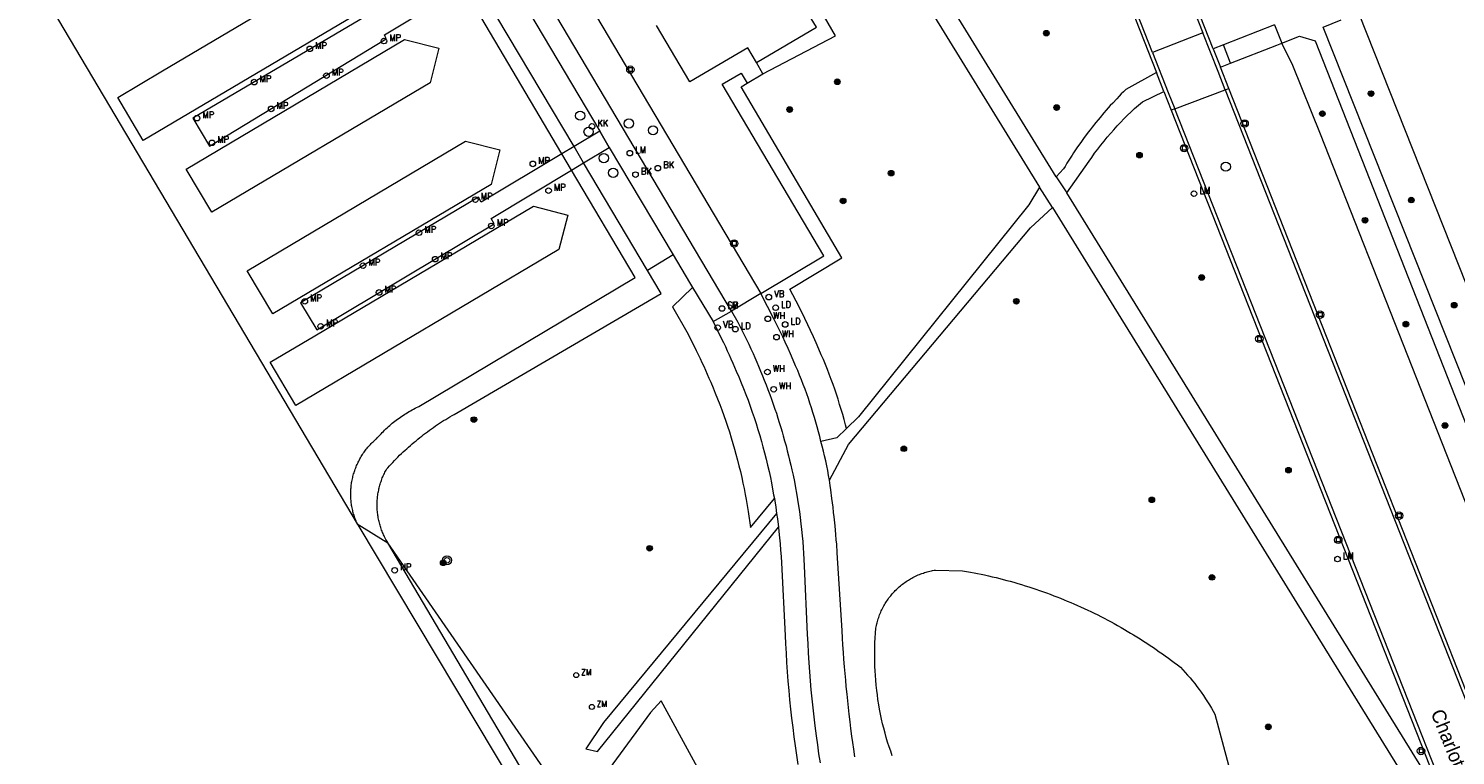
# Model space of a CAD drawing. Header units: metres. Extents: x 138165 to 154469, y 480134 to 494189.
# Tile 477 of 656: x 146166 to 146293, y 487054 to 487119. Entities that reach past the tile are written whole.
import ezdxf

# ---------------------------------------------------------------- set-up
doc = ezdxf.new("R2010")
doc.units = ezdxf.units.M
doc.header["$LTSCALE"] = 0.001
doc.header["$MEASUREMENT"] = 0
for name, color, linetype, lineweight in [('Level 5', 7, 'Continuous', 0), ('TOP-L-topo objecten punt', 7, 'Continuous', 0), ('TOP-L-topo objecten vlak', 7, 'Continuous', 0), ('TOP-T-topo huisnummering naamgeving', 7, 'Continuous', 0)]:
    doc.layers.add(name, color=color, linetype=linetype, lineweight=lineweight)
doc.styles.add('Style-INTL_ISO', font='INTL_ISO.shx')
doc.styles.add('Style-STANDARD', font='STANDARD.shx')

# ---------------------------------------------------------------- blocks, each defined once
blk = doc.blocks.new('12')
at = {"layer": 'TOP-L-topo objecten punt', "color": 7, "linetype": 'Continuous', "lineweight": 0}
blk.add_circle((0, 0), 0.025, dxfattribs=at)
at = {"layer": 'TOP-L-topo objecten punt', "color": 7, "linetype": 'Continuous', "lineweight": 0, "style": 'Style-STANDARD'}
blk.add_text('MP', height=0.06, dxfattribs=at).set_placement((0.0483, 0))
blk = doc.blocks.new('24')
at = {"layer": 'TOP-L-topo objecten punt', "color": 7, "linetype": 'Continuous', "lineweight": 0}
for radius in [0.025, 0.0182, 0.0115, 0.005]:
    blk.add_circle((0, 0), radius, dxfattribs=at)
blk = doc.blocks.new('304')
at = {"layer": 'TOP-L-topo objecten punt', "color": 7, "linetype": 'Continuous', "lineweight": 0}
blk.add_circle((0, 0), 0.0225, dxfattribs=at)
at = {"layer": 'TOP-L-topo objecten punt', "color": 7, "linetype": 'Continuous', "lineweight": 0, "style": 'Style-STANDARD'}
blk.add_text('ZM', height=0.054, dxfattribs=at).set_placement((0.043, 0))
blk = doc.blocks.new('121')
at = {"layer": 'TOP-L-topo objecten punt', "color": 7, "linetype": 'Continuous', "lineweight": 0}
blk.add_circle((0, 0), 0.025, dxfattribs=at)
at = {"layer": 'TOP-L-topo objecten punt', "color": 7, "linetype": 'Continuous', "lineweight": 0, "style": 'Style-STANDARD'}
blk.add_text('LD', height=0.06, dxfattribs=at).set_placement((0.0483, 0))
blk = doc.blocks.new('*U13')
at = {"layer": 'Level 5', "color": 7, "linetype": 'Continuous', "lineweight": 0}
blk.add_circle((0, 0), 0.0415, dxfattribs=at)
blk = doc.blocks.new('150')
at = {"layer": 'Level 5', "color": 7, "linetype": 'Continuous', "lineweight": 0}
blk.add_blockref('*U13', (0, 0), dxfattribs=at)
blk = doc.blocks.new('39')
at = {"layer": 'TOP-L-topo objecten punt', "color": 7, "linetype": 'Continuous', "lineweight": 0}
for p, q in [((0.0175, 0.0175), (-0.0175, 0.0175)), ((-0.0175, 0.0175), (-0.0175, -0.0175)), ((0.0175, 0.0175), (0.0175, -0.0175)), ((0.0175, -0.0175), (-0.0175, -0.0175))]:
    blk.add_line(p, q, dxfattribs=at)
blk.add_circle((0, 0), 0.0332, dxfattribs=at)
blk = doc.blocks.new('72')
at = {"layer": 'TOP-L-topo objecten punt', "color": 7, "linetype": 'Continuous', "lineweight": 0}
blk.add_circle((0, 0), 0.025, dxfattribs=at)
at = {"layer": 'TOP-L-topo objecten punt', "color": 7, "linetype": 'Continuous', "lineweight": 0, "style": 'Style-STANDARD'}
blk.add_text('BK', height=0.06, dxfattribs=at).set_placement((0.0483, 0))
blk = doc.blocks.new('16')
at = {"layer": 'TOP-L-topo objecten punt', "color": 7, "linetype": 'Continuous', "lineweight": 0}
blk.add_circle((0, 0), 0.025, dxfattribs=at)
at = {"layer": 'TOP-L-topo objecten punt', "color": 7, "linetype": 'Continuous', "lineweight": 0, "style": 'Style-STANDARD'}
blk.add_text('LM', height=0.06, dxfattribs=at).set_placement((0.0483, 0))
blk = doc.blocks.new('17')
at = {"layer": 'TOP-L-topo objecten punt', "color": 7, "linetype": 'Continuous', "lineweight": 0}
blk.add_circle((0, 0), 0.025, dxfattribs=at)
at = {"layer": 'TOP-L-topo objecten punt', "color": 7, "linetype": 'Continuous', "lineweight": 0, "style": 'Style-STANDARD'}
blk.add_text('HP', height=0.06, dxfattribs=at).set_placement((0.0483, 0))
blk = doc.blocks.new('119')
at = {"layer": 'TOP-L-topo objecten punt', "color": 7, "linetype": 'Continuous', "lineweight": 0}
blk.add_circle((0, 0), 0.025, dxfattribs=at)
at = {"layer": 'TOP-L-topo objecten punt', "color": 7, "linetype": 'Continuous', "lineweight": 0, "style": 'Style-STANDARD'}
blk.add_text('KK', height=0.06, dxfattribs=at).set_placement((0.0483, 0))
blk = doc.blocks.new('302')
at = {"layer": 'TOP-L-topo objecten punt', "color": 7, "linetype": 'Continuous', "lineweight": 0}
blk.add_circle((0, 0), 0.025, dxfattribs=at)
at = {"layer": 'TOP-L-topo objecten punt', "color": 7, "linetype": 'Continuous', "lineweight": 0, "style": 'Style-STANDARD'}
blk.add_text('WH', height=0.06, dxfattribs=at).set_placement((0.0483, 0))
blk = doc.blocks.new('14')
at = {"layer": 'TOP-L-topo objecten punt', "color": 7, "linetype": 'Continuous', "lineweight": 0}
blk.add_circle((0, 0), 0.025, dxfattribs=at)
at = {"layer": 'TOP-L-topo objecten punt', "color": 7, "linetype": 'Continuous', "lineweight": 0, "style": 'Style-STANDARD'}
blk.add_text('VB', height=0.06, dxfattribs=at).set_placement((0.0483, 0))
blk = doc.blocks.new('175')
at = {"layer": 'TOP-L-topo objecten punt', "color": 7, "linetype": 'Continuous', "lineweight": 0}
blk.add_circle((0, 0), 0.025, dxfattribs=at)
at = {"layer": 'TOP-L-topo objecten punt', "color": 7, "linetype": 'Continuous', "lineweight": 0, "style": 'Style-STANDARD'}
blk.add_text('SB', height=0.06, dxfattribs=at).set_placement((0.0483, 0))
blk = doc.blocks.new('27')
at = {"layer": 'TOP-L-topo objecten punt', "color": 7, "linetype": 'Continuous', "lineweight": 0}
for radius in [0.0415, 0.025]:
    blk.add_circle((0, 0), radius, dxfattribs=at)

msp = doc.modelspace()

# ---------------------------------------------------------------- linework, layer by layer
at = {"layer": 'TOP-L-topo objecten vlak', "flags": 128}
for points in [[(146089.42, 487252.71), (146194.95, 487074.69)], [(146245.89, 487181.76), (146270.73, 487118.68)], [(146266.22, 487116.93), (146241.03, 487181.04)], [(146271.66, 487117.24), (146246.74, 487180.57), (146246.39, 487181.47)], [(146241.48, 487178.93), (146266.57, 487115.13)], [(146212.75, 487175.21), (146256.1, 487104.86)], [(146257.59, 487105.79), (146214.53, 487175.75)], [(146191.15, 487162.78), (146231.13, 487095.31)], [(146228.49, 487093.75), (146188.48, 487161.23)], [(146231.32, 487115.01), (146237.82, 487118.43), (146225.87, 487139.08), (146219.39, 487135.1)], [(146197.09, 487126.88), (146200.17, 487126.09), (146199.38, 487123.01), (146175.8, 487109.03), (146173.51, 487112.9), (146177.52, 487115.28), (146197.09, 487126.88)], [(146203.63, 487124.22), (146196.53, 487119.97), (146196.23, 487120.45), (146180.23, 487111.05), (146181.74, 487108.54), (146197.57, 487118.14), (146197.4, 487118.52), (146204.48, 487122.77), (146205.54, 487123.4), (146207.86, 487124.78), (146206.98, 487126.22), (146204.68, 487124.85), (146203.63, 487124.22)], [(146230.74, 487116.02), (146236.12, 487119.2), (146232.22, 487125.52)], [(146207.86, 487124.78), (146216.69, 487109.87)], [(146214.39, 487108.49), (146205.54, 487123.4)], [(146194.95, 487074.69), (146194.91, 487074.8), (146194.87, 487074.91), (146194.83, 487075.02), (146194.79, 487075.12), (146194.75, 487075.23), (146194.71, 487075.34), (146194.68, 487075.45), (146194.64, 487075.55), (146194.61, 487075.66), (146194.58, 487075.77), (146194.56, 487075.88), (146194.53, 487075.99), (146194.51, 487076.11), (146194.49, 487076.22), (146194.47, 487076.33), (146194.45, 487076.44), (146194.44, 487076.56), (146194.43, 487076.67), (146194.42, 487076.78), (146194.41, 487076.9), (146194.4, 487077.01), (146194.39, 487077.12), (146194.39, 487077.24), (146194.39, 487077.35), (146194.39, 487077.47), (146194.39, 487077.58), (146194.4, 487077.69), (146194.41, 487077.81), (146194.42, 487077.92), (146194.43, 487078.03), (146194.44, 487078.15), (146194.45, 487078.26), (146194.47, 487078.37), (146194.49, 487078.48), (146194.51, 487078.6), (146194.53, 487078.71), (146194.56, 487078.82), (146194.58, 487078.93), (146194.61, 487079.04), (146194.64, 487079.15), (146194.68, 487079.26), (146194.71, 487079.37), (146194.75, 487079.47), (146194.79, 487079.58), (146194.83, 487079.69), (146194.87, 487079.79), (146194.91, 487079.9), (146194.96, 487080), (146195.01, 487080.11), (146195.05, 487080.21), (146195.11, 487080.31), (146195.16, 487080.41), (146195.21, 487080.51), (146195.27, 487080.61), (146195.33, 487080.71), (146195.39, 487080.81), (146195.45, 487080.9), (146195.51, 487081), (146195.58, 487081.09), (146195.64, 487081.18), (146195.71, 487081.27), (146195.78, 487081.36), (146195.85, 487081.45), (146195.93, 487081.54), (146196, 487081.63), (146196.08, 487081.71), (146196.15, 487081.79), (146196.23, 487081.88), (146196.31, 487081.96), (146196.39, 487082.04), (146196.48, 487082.11), (146196.56, 487082.19), (146196.65, 487082.27), (146196.69, 487082.3), (146196.79, 487082.42), (146196.89, 487082.53), (146196.99, 487082.64), (146197.1, 487082.75), (146197.21, 487082.86), (146197.32, 487082.97), (146197.42, 487083.08), (146197.54, 487083.18), (146197.65, 487083.29), (146197.76, 487083.39), (146197.88, 487083.49), (146197.99, 487083.59), (146198.11, 487083.69), (146198.23, 487083.79), (146198.35, 487083.88), (146198.47, 487083.97), (146198.59, 487084.07), (146198.72, 487084.16), (146198.84, 487084.24), (146198.97, 487084.33), (146199.1, 487084.42), (146199.22, 487084.5), (146199.35, 487084.58), (146199.48, 487084.66), (146199.61, 487084.74), (146199.75, 487084.82), (146199.88, 487084.89), (146200.02, 487084.97), (146200.15, 487085.04), (146200.29, 487085.11), (146200.42, 487085.17), (146200.49, 487085.21), (146219.87, 487096.75), (146214.17, 487106.38), (146213.31, 487107.85), (146204.48, 487122.77)], [(146284.68, 487120.47), (146310.21, 487056.06)], [(146230.74, 487116.02), (146229.95, 487117.33), (146224.78, 487114.29), (146221.78, 487119.33)], [(146277.16, 487119.4), (146272.57, 487117.62)], [(146277.16, 487119.4), (146277.81, 487117.77)], [(146308.38, 487055.34), (146307.07, 487054.85), (146281.51, 487119.19), (146283.11, 487119.84)], [(146201.5, 487114.22), (146181.93, 487102.61), (146179.64, 487106.48), (146199.21, 487118.09), (146202.29, 487117.3), (146201.5, 487114.22)], [(146270.73, 487118.68), (146266.22, 487116.93)], [(146272.74, 487113.57), (146272.09, 487115.23), (146270.73, 487118.68)], [(146273.22, 487115.97), (146277.36, 487117.59), (146277.81, 487117.77)], [(146277.81, 487117.77), (146279.39, 487118.4), (146280.78, 487117.98), (146323.66, 487008.94)], [(146326.75, 487000.57), (146324.17, 486999.9), (146305.51, 487048.03), (146281.28, 487109.59), (146278.79, 487115.75), (146277.81, 487117.77)], [(146266.22, 487116.93), (146267.63, 487113.33), (146268.21, 487111.87)], [(146272.57, 487117.62), (146271.66, 487117.24)], [(146271.66, 487117.24), (146272.31, 487115.61)], [(146273.22, 487115.97), (146272.57, 487117.62)], [(146231.32, 487115.01), (146230.74, 487116.02)], [(146266.57, 487115.13), (146263.82, 487113.6), (146263.61, 487113.4), (146263.42, 487113.21), (146263.24, 487113.01), (146263.02, 487112.78), (146262.65, 487112.39), (146262.43, 487112.16), (146262.26, 487111.96), (146262.08, 487111.76), (146261.87, 487111.52), (146261.52, 487111.11), (146261.35, 487110.9), (146261.15, 487110.65), (146260.81, 487110.24), (146260.62, 487109.98), (146260.45, 487109.77), (146260.29, 487109.56), (146260.1, 487109.3), (146259.79, 487108.87), (146259.6, 487108.6), (146259.45, 487108.39), (146259.15, 487107.94), (146259.01, 487107.72), (146258.83, 487107.45), (146258.55, 487107), (146258.38, 487106.72), (146258.24, 487106.49), (146257.59, 487105.79)], [(146267.24, 487113.42), (146266.57, 487115.13)], [(146272.31, 487115.61), (146273.22, 487115.97)], [(146273.06, 487113.7), (146272.31, 487115.61)], [(146231.13, 487095.31), (146236.76, 487098.7), (146227.65, 487114.08), (146229.37, 487115.07), (146229.91, 487114.18)], [(146238.8, 487083.21), (146238.71, 487083.56), (146238.59, 487084.02), (146238.46, 487084.47), (146238.33, 487084.93), (146238.19, 487085.39), (146238.05, 487085.84), (146237.9, 487086.29), (146237.75, 487086.74), (146237.6, 487087.18), (146237.43, 487087.63), (146237.26, 487088.08), (146237.09, 487088.52), (146236.91, 487088.96), (146236.73, 487089.4), (146236.54, 487089.84), (146236.33, 487090.34), (146236.08, 487090.91), (146235.85, 487091.43), (146235.58, 487092.01), (146235.34, 487092.52), (146235.07, 487093.08), (146234.55, 487094.12), (146233.73, 487095.71), (146238.38, 487098.51), (146229.36, 487113.84), (146229.91, 487114.18)], [(146229.91, 487114.18), (146231.32, 487115.01)], [(146258.55, 487104.36), (146260.53, 487107.17), (146260.77, 487107.51), (146261.03, 487107.89), (146261.31, 487108.26), (146261.59, 487108.62), (146261.88, 487108.98), (146262.17, 487109.34), (146262.47, 487109.69), (146262.74, 487110), (146263.05, 487110.34), (146263.37, 487110.68), (146263.66, 487110.97), (146263.99, 487111.3), (146264.29, 487111.59), (146264.62, 487111.9), (146264.97, 487112.21), (146265.31, 487112.51), (146267.24, 487113.42)], [(146267.24, 487113.42), (146267.9, 487111.75)], [(146268.21, 487111.87), (146272.74, 487113.57)], [(146272.74, 487113.57), (146273.06, 487113.7)], [(146272.74, 487113.57), (146317.15, 487000.86), (146317.27, 487000.52), (146317.39, 487000.18)], [(146317.76, 487000.25), (146317.42, 487001.12), (146302.3, 487039.42), (146273.06, 487113.7)], [(146268.21, 487111.87), (146267.9, 487111.75)], [(146267.9, 487111.75), (146291.86, 487050.9)], [(146312.97, 486998.36), (146268.21, 487111.87)], [(146185.1, 487097.37), (146204.67, 487108.98), (146207.75, 487108.19), (146206.97, 487105.1), (146187.4, 487093.5), (146185.1, 487097.37)], [(146213.31, 487107.85), (146206.08, 487103.52), (146205.82, 487103.97), (146189.88, 487094.49), (146191.35, 487092.06), (146207.23, 487101.57), (146206.96, 487102.04), (146214.17, 487106.38), (146215.25, 487107.03), (146217.55, 487108.41), (146216.69, 487109.87), (146214.39, 487108.49), (146213.31, 487107.85)], [(146216.69, 487109.87), (146214.39, 487108.49)], [(146216.69, 487109.87), (146217.55, 487108.41)], [(146215.25, 487107.03), (146214.39, 487108.49)], [(146215.25, 487107.03), (146217.55, 487108.41)], [(146217.55, 487108.41), (146223.28, 487098.78)], [(146220.96, 487097.4), (146215.25, 487107.03)], [(146257.59, 487105.79), (146258.55, 487104.36)], [(146256.1, 487104.86), (146255.14, 487103.28), (146239.89, 487084.27), (146238.8, 487083.21)], [(146257.27, 487103.03), (146256.1, 487104.86)], [(146291.59, 487050.78), (146258.55, 487104.36)], [(146191.18, 487091.53), (146210.75, 487103.14), (146213.83, 487102.35), (146213.04, 487099.27), (146189.46, 487085.28), (146187.17, 487089.16), (146191.18, 487091.53)], [(146237.27, 487078.58), (146238.99, 487081.78), (146255.29, 487101.2), (146257.27, 487103.03)], [(146257.27, 487103.03), (146290.05, 487049.91)], [(146223.28, 487098.78), (146220.96, 487097.4)], [(146223.28, 487098.78), (146224.75, 487096.3), (146225.01, 487095.87)], [(146197.71, 487072.97), (146197.7, 487073), (146197.64, 487073.1), (146197.58, 487073.2), (146197.52, 487073.29), (146197.47, 487073.4), (146197.42, 487073.5), (146197.37, 487073.6), (146197.32, 487073.7), (146197.28, 487073.81), (146197.23, 487073.91), (146197.19, 487074.02), (146197.15, 487074.12), (146197.11, 487074.23), (146197.07, 487074.34), (146197.04, 487074.44), (146197.01, 487074.55), (146196.98, 487074.66), (146196.95, 487074.77), (146196.92, 487074.88), (146196.89, 487074.99), (146196.87, 487075.1), (146196.85, 487075.22), (146196.83, 487075.33), (146196.81, 487075.44), (146196.8, 487075.55), (146196.78, 487075.67), (146196.77, 487075.78), (146196.76, 487075.89), (146196.76, 487076.01), (146196.75, 487076.12), (146196.75, 487076.23), (146196.75, 487076.35), (146196.75, 487076.46), (146196.75, 487076.57), (146196.75, 487076.69), (146196.76, 487076.8), (146196.77, 487076.91), (146196.78, 487077.03), (146196.79, 487077.14), (146196.81, 487077.25), (146196.82, 487077.36), (146196.84, 487077.48), (146196.86, 487077.59), (146196.89, 487077.7), (146196.91, 487077.81), (146196.93, 487077.92), (146196.96, 487078.03), (146196.99, 487078.14), (146197.03, 487078.25), (146197.06, 487078.36), (146197.1, 487078.47), (146197.13, 487078.57), (146197.17, 487078.68), (146197.21, 487078.79), (146197.26, 487078.89), (146197.3, 487078.99), (146197.35, 487079.1), (146197.4, 487079.2), (146197.45, 487079.3), (146197.5, 487079.4), (146197.56, 487079.5), (146197.61, 487079.6), (146197.71, 487079.71), (146197.86, 487079.87), (146198.01, 487080.03), (146198.16, 487080.19), (146198.31, 487080.35), (146198.46, 487080.51), (146198.62, 487080.66), (146198.77, 487080.82), (146198.93, 487080.97), (146199.09, 487081.12), (146199.25, 487081.27), (146199.41, 487081.41), (146199.57, 487081.56), (146199.74, 487081.71), (146199.9, 487081.85), (146200.07, 487081.99), (146200.24, 487082.13), (146200.41, 487082.27), (146200.58, 487082.41), (146200.75, 487082.54), (146200.92, 487082.68), (146201.1, 487082.81), (146201.27, 487082.94), (146201.45, 487083.07), (146201.62, 487083.2), (146201.8, 487083.32), (146201.98, 487083.45), (146202.17, 487083.57), (146202.35, 487083.69), (146202.53, 487083.81), (146202.71, 487083.93), (146202.9, 487084.04), (146203.09, 487084.16), (146203.27, 487084.27), (146203.46, 487084.38), (146203.65, 487084.49), (146222.21, 487095.31), (146220.96, 487097.4)], [(146225.01, 487095.87), (146223.21, 487094.13), (146224.61, 487091.68), (146225.34, 487090.23), (146225.52, 487089.85), (146225.68, 487089.5), (146225.85, 487089.15), (146226.01, 487088.8), (146226.17, 487088.45), (146226.33, 487088.09), (146226.48, 487087.74), (146226.64, 487087.37), (146226.85, 487086.88), (146227.05, 487086.38), (146227.25, 487085.89), (146227.45, 487085.39), (146227.64, 487084.89), (146227.82, 487084.38), (146227.99, 487083.88), (146228.15, 487083.43), (146228.31, 487082.92), (146228.48, 487082.4), (146228.63, 487081.89), (146228.78, 487081.38), (146228.9, 487080.92), (146229.04, 487080.4), (146229.17, 487079.88), (146229.3, 487079.36), (146229.42, 487078.84), (146229.53, 487078.32), (146229.63, 487077.85), (146229.73, 487077.32), (146229.81, 487076.86), (146229.9, 487076.33), (146229.99, 487075.8), (146230.2, 487074.36), (146232.34, 487076.94)], [(146225.01, 487095.87), (146226.85, 487092.8)], [(146231.13, 487095.31), (146228.49, 487093.75)], [(146236.5, 487082.07), (146236.4, 487082.5), (146236.29, 487082.94), (146236.17, 487083.37), (146236.06, 487083.8), (146235.93, 487084.22), (146235.8, 487084.65), (146235.67, 487085.08), (146235.53, 487085.5), (146235.39, 487085.92), (146235.24, 487086.34), (146235.09, 487086.76), (146234.93, 487087.18), (146234.77, 487087.59), (146234.6, 487088.01), (146234.43, 487088.42), (146234.24, 487088.85), (146234.03, 487089.35), (146233.79, 487089.91), (146233.57, 487090.4), (146233.32, 487090.95), (146233.09, 487091.44), (146232.82, 487091.98), (146232.58, 487092.47), (146232.32, 487092.98), (146231.13, 487095.31)], [(146226.85, 487092.8), (146228.49, 487093.75)], [(146228.49, 487093.75), (146229.08, 487092.75), (146229.29, 487092.34), (146229.5, 487091.92), (146229.7, 487091.51), (146229.88, 487091.15), (146230.05, 487090.79), (146230.24, 487090.37), (146230.43, 487089.95), (146230.59, 487089.59), (146230.78, 487089.16), (146230.93, 487088.8), (146231.11, 487088.37), (146231.29, 487087.94), (146231.44, 487087.57), (146231.6, 487087.14), (146231.77, 487086.71), (146231.93, 487086.27), (146232.09, 487085.84), (146232.24, 487085.4), (146232.39, 487084.96), (146232.52, 487084.59), (146232.66, 487084.15), (146232.78, 487083.77), (146232.91, 487083.32), (146233.03, 487082.94), (146233.14, 487082.56), (146233.26, 487082.12), (146233.39, 487081.67), (146233.5, 487081.22), (146233.62, 487080.77), (146233.71, 487080.39), (146233.82, 487079.94), (146233.91, 487079.53), (146234.02, 487079.03), (146234.13, 487078.48), (146234.24, 487077.92), (146234.33, 487077.42), (146234.42, 487076.86), (146234.51, 487076.3), (146234.58, 487075.8), (146234.65, 487075.24), (146234.72, 487074.68), (146234.78, 487074.18), (146234.83, 487073.61), (146234.88, 487073.11), (146234.92, 487072.54), (146234.96, 487072.04), (146234.99, 487071.48), (146235.02, 487070.92), (146235.29, 487064.75), (146235.33, 487063.94), (146235.37, 487063.13), (146235.43, 487062.23), (146235.48, 487061.42), (146235.55, 487060.61), (146235.62, 487059.8), (146235.7, 487058.99), (146235.78, 487058.18), (146235.87, 487057.37), (146235.96, 487056.57), (146236.08, 487055.67), (146236.19, 487054.86), (146236.3, 487054.06), (146236.43, 487053.26)], [(146226.85, 487092.8), (146227.58, 487091.33), (146227.77, 487090.94), (146227.95, 487090.57), (146228.12, 487090.2), (146228.29, 487089.83), (146228.45, 487089.47), (146228.62, 487089.09), (146228.78, 487088.72), (146228.93, 487088.35), (146229.15, 487087.85), (146229.37, 487087.33), (146229.58, 487086.81), (146229.78, 487086.28), (146229.98, 487085.75), (146230.17, 487085.22), (146230.36, 487084.69), (146230.52, 487084.22), (146230.7, 487083.68), (146230.86, 487083.14), (146231.03, 487082.6), (146231.18, 487082.06), (146231.32, 487081.57), (146231.46, 487081.03), (146231.6, 487080.48), (146231.73, 487079.93), (146231.86, 487079.38), (146231.98, 487078.83), (146232.08, 487078.34), (146232.18, 487077.79), (146232.27, 487077.29), (146232.34, 487076.94)], [(146238.8, 487083.21), (146237.94, 487082.38), (146236.5, 487082.07)], [(146237.27, 487078.58), (146237.2, 487079), (146237.12, 487079.46), (146237.04, 487079.87), (146236.95, 487080.32), (146236.84, 487080.78), (146236.74, 487081.18), (146236.62, 487081.64), (146236.5, 487082.07)], [(146239.55, 487053.79), (146239.45, 487054.48), (146239.36, 487055.07), (146239.28, 487055.66), (146239.2, 487056.34), (146239.12, 487056.93), (146239.04, 487057.62), (146238.97, 487058.21), (146238.91, 487058.81), (146238.85, 487059.4), (146238.78, 487060.09), (146238.73, 487060.68), (146238.67, 487061.27), (146238.62, 487061.86), (146238.57, 487062.55), (146238.53, 487063.15), (146238.48, 487063.84), (146238.44, 487064.43), (146238.4, 487065.11), (146237.98, 487072.07), (146237.93, 487072.86), (146237.89, 487073.25), (146237.85, 487073.72), (146237.78, 487074.51), (146237.7, 487075.3), (146237.65, 487075.69), (146237.6, 487076.16), (146237.5, 487076.95), (146237.39, 487077.73), (146237.34, 487078.12), (146237.27, 487078.58)], [(146232.34, 487076.94), (146232.37, 487076.74), (146232.46, 487076.18), (146232.54, 487075.62)], [(146232.54, 487075.62), (146217.03, 487056.88), (146215.46, 487054.52), (146216.48, 487054.28), (146232.7, 487074.39)], [(146232.54, 487075.62), (146232.61, 487075.12), (146232.7, 487074.39)], [(146194.95, 487074.69), (146195.01, 487074.6), (146224.82, 487024.74), (146262.85, 486960.63)], [(146194.95, 487074.69), (146197.71, 487072.97)], [(146232.7, 487074.39), (146232.74, 487074), (146232.8, 487073.44), (146232.85, 487072.88), (146232.9, 487072.32), (146232.94, 487071.76), (146232.97, 487071.19), (146233.3, 487064.67), (146233.34, 487063.91), (146233.39, 487063.08), (146233.44, 487062.24), (146233.5, 487061.41), (146233.56, 487060.58), (146233.64, 487059.74), (146233.71, 487058.91), (146233.8, 487058.08), (146233.89, 487057.25), (146233.99, 487056.42), (146234.09, 487055.59), (146234.2, 487054.77), (146234.32, 487053.94), (146234.44, 487053.11)], [(146267.22, 486963.21), (146245.46, 487000), (146229.61, 487026.78), (146197.71, 487072.97)], [(146263.45, 486960.98), (146240.34, 487000), (146225.92, 487025.22), (146197.71, 487072.97)], [(146242.9, 487053.9), (146242.76, 487054.29), (146242.63, 487054.69), (146242.49, 487055.12), (146242.37, 487055.52), (146242.26, 487055.92), (146242.14, 487056.36), (146242.04, 487056.76), (146241.95, 487057.17), (146241.86, 487057.62), (146241.77, 487058.07), (146241.7, 487058.47), (146241.62, 487058.93), (146241.57, 487059.34), (146241.51, 487059.75), (146241.46, 487060.21), (146241.42, 487060.66), (146241.39, 487061.08), (146241.36, 487061.49), (146241.35, 487061.9), (146241.33, 487062.32), (146241.33, 487062.73), (146241.33, 487063.14), (146241.34, 487063.6), (146241.35, 487064.01), (146241.38, 487064.47), (146241.4, 487064.89), (146241.44, 487065.33), (146241.46, 487065.45), (146241.49, 487065.58), (146241.52, 487065.71), (146241.55, 487065.82), (146241.58, 487065.93), (146241.61, 487066.06), (146241.65, 487066.17), (146241.69, 487066.29), (146241.73, 487066.4), (146241.77, 487066.53), (146241.82, 487066.63), (146241.87, 487066.76), (146241.92, 487066.88), (146241.97, 487066.98), (146242.02, 487067.09), (146242.08, 487067.21), (146242.15, 487067.33), (146242.2, 487067.42), (146242.27, 487067.54), (146242.33, 487067.64), (146242.39, 487067.73), (146242.47, 487067.84), (146242.53, 487067.94), (146242.61, 487068.04), (146242.68, 487068.14), (146242.76, 487068.24), (146242.84, 487068.33), (146242.92, 487068.43), (146243, 487068.52), (146243.09, 487068.61), (146243.17, 487068.7), (146243.27, 487068.79), (146243.36, 487068.89), (146243.45, 487068.96), (146243.53, 487069.04), (146243.63, 487069.12), (146243.72, 487069.2), (146243.83, 487069.28), (146243.93, 487069.36), (146244.03, 487069.43), (146244.14, 487069.51), (146244.23, 487069.57), (146244.35, 487069.64), (146244.44, 487069.7), (146244.54, 487069.76), (146244.66, 487069.82), (146244.76, 487069.88), (146244.88, 487069.94), (146244.98, 487069.99), (146245.1, 487070.04), (146245.23, 487070.1), (146245.33, 487070.14), (146245.46, 487070.19), (146245.56, 487070.23), (146245.69, 487070.27), (146245.8, 487070.31), (146245.93, 487070.35), (146246.04, 487070.38), (146246.14, 487070.41), (146246.28, 487070.44), (146246.41, 487070.47), (146246.52, 487070.49), (146246.65, 487070.52), (146246.77, 487070.53), (146249.2, 487070.48), (146249.55, 487070.42), (146249.9, 487070.36), (146250.24, 487070.29), (146250.53, 487070.23), (146250.88, 487070.16), (146251.17, 487070.1), (146251.51, 487070.02), (146251.86, 487069.94), (146252.2, 487069.86), (146252.55, 487069.77), (146252.83, 487069.7), (146253.17, 487069.61), (146253.46, 487069.53), (146253.8, 487069.44), (146254.14, 487069.34), (146254.48, 487069.24), (146254.82, 487069.13), (146255.15, 487069.03), (146255.49, 487068.92), (146255.77, 487068.82), (146256.1, 487068.71), (146256.44, 487068.59), (146256.72, 487068.49), (146257.05, 487068.37), (146257.38, 487068.24), (146257.65, 487068.14), (146257.98, 487068.01), (146258.31, 487067.88), (146258.58, 487067.76), (146258.91, 487067.62), (146259.18, 487067.51), (146259.51, 487067.37), (146259.77, 487067.25), (146260.1, 487067.1), (146260.42, 487066.95), (146260.68, 487066.82), (146261, 487066.67), (146261.32, 487066.51), (146261.58, 487066.38), (146261.9, 487066.22), (146262.21, 487066.05), (146262.52, 487065.89), (146262.78, 487065.74), (146263.09, 487065.57), (146263.4, 487065.4), (146263.7, 487065.22), (146263.96, 487065.07), (146264.26, 487064.89), (146264.52, 487064.74), (146264.82, 487064.55), (146265.12, 487064.36), (146265.41, 487064.17), (146265.71, 487063.98), (146266.01, 487063.79)], [(146266.01, 487063.79), (146266.3, 487063.59), (146266.54, 487063.42), (146266.83, 487063.22), (146267.12, 487063.02), (146267.36, 487062.84), (146267.65, 487062.63), (146267.93, 487062.42), (146268.17, 487062.25), (146268.45, 487062.03), (146268.72, 487061.82), (146268.93, 487061.59), (146269.15, 487061.36), (146269.35, 487061.13), (146269.58, 487060.87), (146269.8, 487060.6), (146270, 487060.36), (146270.19, 487060.11), (146270.4, 487059.83), (146270.58, 487059.58), (146270.78, 487059.29), (146270.98, 487059), (146271.14, 487058.74), (146271.31, 487058.47), (146271.49, 487058.17), (146271.64, 487057.9), (146271.8, 487057.61), (146273.36, 487051.82)], [(146219.56, 487047.34), (146224.27, 487041.41), (146238.02, 487015.61), (146242.44, 487018.16), (146239.37, 487026.48), (146233.06, 487038.86), (146222.19, 487058.82), (146221.23, 487057.78), (146215.14, 487049.47), (146217.52, 487047.84), (146219.56, 487047.34)]]:
    msp.add_lwpolyline(points, dxfattribs=at)

# ---------------------------------------------------------------- block references
at = {"layer": 'TOP-L-topo objecten punt', "xscale": 10, "yscale": 10, "zscale": 10}
for name, p in [('12', (146190.72, 487117.25)), ('12', (146197.36, 487117.95)), ('24', (146256.71, 487118.66)), ('12', (146192.21, 487114.85)), ('39', (146219.44, 487115.39)), ('12', (146185.74, 487114.27)), ('24', (146237.98, 487114.3)), ('24', (146285.8, 487113.24)), ('12', (146180.61, 487111.04)), ('12', (146187.26, 487111.87)), ('150', (146214.94, 487111.26)), ('24', (146233.71, 487111.81)), ('24', (146257.63, 487111.99)), ('24', (146281.44, 487111.44)), ('150', (146215.7, 487109.82)), ('119', (146216, 487110.3)), ('150', (146219.31, 487110.56)), ('150', (146221.47, 487109.95)), ('39', (146274.47, 487110.56)), ('12', (146181.95, 487108.83)), ('12', (146210.7, 487106.94)), ('150', (146217.06, 487107.46)), ('16', (146219.39, 487107.9)), ('24', (146265.05, 487107.72)), ('39', (146269.05, 487108.35)), ('150', (146217.9, 487106.14)), ('72', (146219.9, 487105.98)), ('72', (146221.9, 487106.56)), ('24', (146242.8, 487106.11)), ('150', (146272.78, 487106.69)), ('12', (146212.11, 487104.54)), ('12', (146205.55, 487103.74)), ('24', (146238.5, 487103.62)), ('16', (146269.93, 487104.27)), ('24', (146289.4, 487103.7)), ('12', (146200.5, 487100.77)), ('12', (146206.98, 487101.38)), ('24', (146285.26, 487101.89)), ('39', (146228.74, 487099.81)), ('12', (146201.95, 487098.4)), ('12', (146195.49, 487097.82)), ('12', (146196.93, 487095.42)), ('24', (146270.63, 487096.76)), ('12', (146190.27, 487094.62)), ('14', (146231.84, 487095)), ('24', (146254.02, 487094.63)), ('175', (146227.65, 487093.98)), ('16', (146227.65, 487093.98)), ('302', (146231.75, 487093.05)), ('121', (146232.46, 487094.05)), ('39', (146281.23, 487093.43)), ('24', (146293.25, 487094.28)), ('12', (146191.7, 487092.38)), ('14', (146227.26, 487092.26)), ('121', (146228.85, 487092.13)), ('121', (146233.31, 487092.55)), ('24', (146288.92, 487092.58)), ('302', (146232.53, 487091.41)), ('39', (146275.79, 487091.26)), ('302', (146231.72, 487088.29)), ('302', (146232.28, 487086.74)), ('24', (146205.42, 487084.02)), ('24', (146292.43, 487083.49)), ('24', (146243.94, 487081.41)), ('24', (146278.4, 487079.49)), ('24', (146266.16, 487076.83)), ('39', (146288.31, 487075.41)), ('39', (146282.86, 487073.24)), ('27', (146203.01, 487071.41)), ('24', (146221.16, 487072.49)), ('16', (146282.79, 487071.52)), ('17', (146198.33, 487070.52)), ('24', (146202.67, 487071.19)), ('24', (146271.54, 487069.88)), ('304', (146214.59, 487061.12)), ('304', (146215.99, 487058.27)), ('24', (146276.6, 487056.48)), ('39', (146290.27, 487054.32))]:
    msp.add_blockref(name, p, dxfattribs=at)

# ---------------------------------------------------------------- texts
at = {"layer": 'TOP-T-topo huisnummering naamgeving', "style": 'Style-INTL_ISO'}
msp.add_text('Charlotte van Pallandtlaan', height=1.25, rotation=291.9, dxfattribs=at).set_placement((146291.12, 487057.75))

doc.saveas('drawing.dxf')
